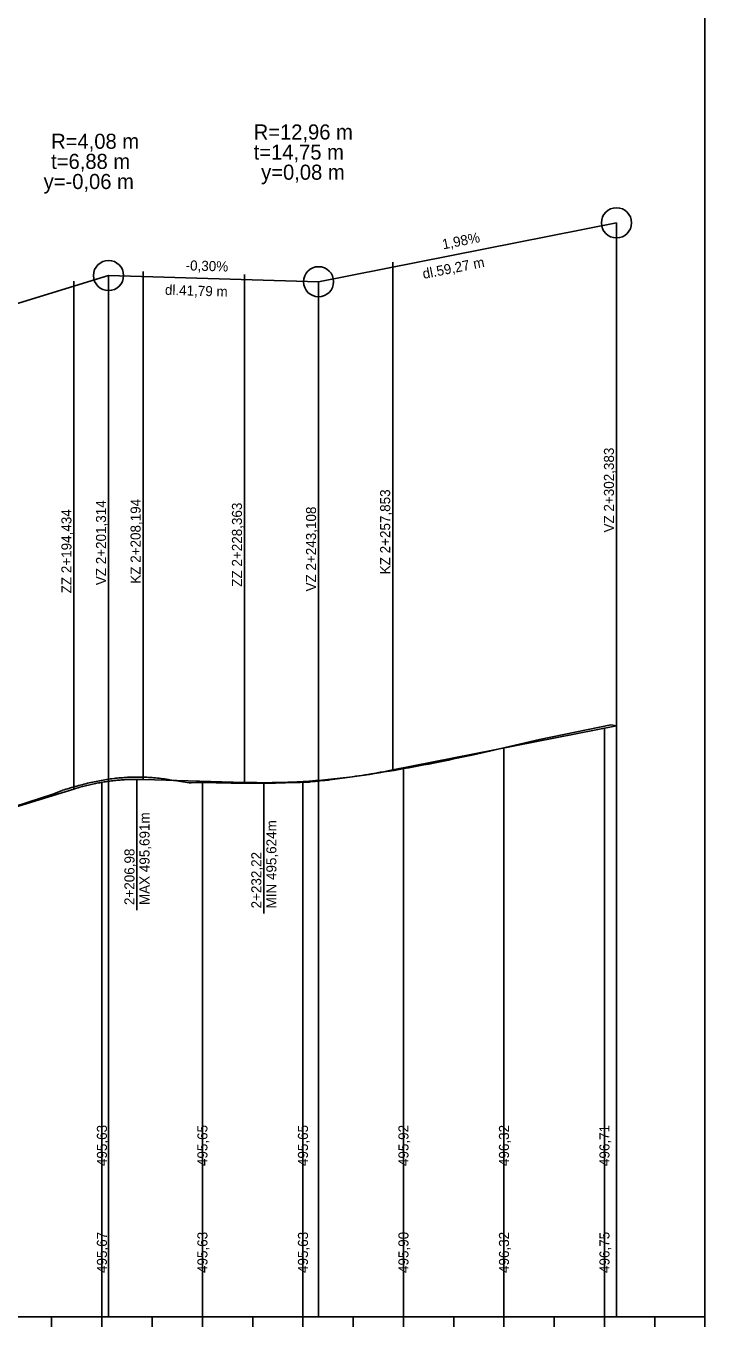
# Model space of a CAD drawing. Extents: x -632716 to -629545, y -1094726 to -1088285.
# Drawn here: x -630343.7 to -630208.6, y -1091848 to -1091589.3 of the extents above; entities that cross this region are included whole.
import ezdxf

# ---------------------------------------------------------------- set-up
doc = ezdxf.new("R2010")
doc.units = 0
for name, color, linetype in [('20', 7, 'Continuous'), ('Default', 7, 'Continuous'), ('NIVELETA_VYSKY', 7, 'Continuous'), ('REZ_TENKA', 7, 'Continuous'), ('REZ_TLUSTA', 7, 'Continuous'), ('SKLONY_NIVELETA', 7, 'Continuous'), ('SKLONY_POPIS', 7, 'Continuous'), ('TECNY_NIVELETA', 7, 'Continuous'), ('TEREN_VYSKY', 7, 'Continuous'), ('VOZOVKA', 7, 'Continuous')]:
    doc.layers.add(name, color=color, linetype=linetype)

msp = doc.modelspace()

# ---------------------------------------------------------------- linework, layer by layer
at = {"layer": '20'}
for points in [[(-630208.64, -1091545.99), (-630208.64, -1091795.99), (-630208.64, -1091845.99), (-630208.64, -1091785.99)], [(-630228.64, -1091728.88), (-630228.64, -1091795.99), (-630228.64, -1091845.99), (-630228.64, -1091785.99)], [(-630248.64, -1091732.84), (-630248.64, -1091795.99), (-630248.64, -1091845.99), (-630248.64, -1091785.99)], [(-630268.64, -1091736.79), (-630268.64, -1091795.99), (-630268.64, -1091845.99), (-630268.64, -1091785.99)], [(-630328.64, -1091739.67), (-630328.64, -1091795.99), (-630328.64, -1091845.99), (-630328.64, -1091785.99)], [(-630308.64, -1091739.45), (-630308.64, -1091795.99), (-630308.64, -1091845.99), (-630308.64, -1091785.99)], [(-630288.64, -1091739.52), (-630288.64, -1091795.99), (-630288.64, -1091845.99), (-630288.64, -1091785.99)]]:
    msp.add_lwpolyline(points, dxfattribs=at)
at = {"layer": 'Default'}
for p, q in [((-630270.78, -1091737.22), (-630226.25, -1091728.41)), ((-630320.44, -1091739.09), (-630300.27, -1091739.69)), ((-630416.98, -1091766.48), (-630334.2, -1091741.01))]:
    msp.add_line(p, q, dxfattribs=at)
for points in [[(-630300.27, -1091739.69), (-630299.66, -1091739.71), (-630299.05, -1091739.73), (-630298.43, -1091739.74), (-630297.82, -1091739.74), (-630297.2, -1091739.75), (-630296.59, -1091739.75), (-630295.97, -1091739.75), (-630295.36, -1091739.75), (-630294.74, -1091739.74), (-630294.13, -1091739.73), (-630293.52, -1091739.72), (-630292.9, -1091739.7), (-630292.29, -1091739.69), (-630291.67, -1091739.67), (-630291.06, -1091739.64), (-630290.44, -1091739.61), (-630289.83, -1091739.58), (-630289.22, -1091739.55), (-630288.6, -1091739.52), (-630287.99, -1091739.48), (-630287.37, -1091739.44), (-630286.76, -1091739.39), (-630286.14, -1091739.34), (-630284.91, -1091739.24), (-630284.3, -1091739.19), (-630283.69, -1091739.13), (-630283.07, -1091739.07), (-630282.46, -1091739), (-630281.84, -1091738.93), (-630281.23, -1091738.86), (-630280.61, -1091738.79), (-630280, -1091738.71), (-630279.38, -1091738.63), (-630278.77, -1091738.55), (-630278.16, -1091738.47), (-630277.54, -1091738.38), (-630276.93, -1091738.29), (-630276.31, -1091738.19), (-630275.7, -1091738.1), (-630275.08, -1091738), (-630274.47, -1091737.89), (-630273.86, -1091737.79), (-630273.24, -1091737.68), (-630272.63, -1091737.57), (-630272.01, -1091737.45), (-630271.4, -1091737.34), (-630270.78, -1091737.22)], [(-630334.2, -1091741.01), (-630333.92, -1091740.92), (-630333.63, -1091740.83), (-630333.34, -1091740.75), (-630333.06, -1091740.67), (-630332.77, -1091740.59), (-630332.48, -1091740.51), (-630332.2, -1091740.44), (-630331.91, -1091740.37), (-630331.62, -1091740.29), (-630331.34, -1091740.23), (-630331.05, -1091740.16), (-630330.76, -1091740.09), (-630330.48, -1091740.03), (-630330.19, -1091739.97), (-630329.9, -1091739.91), (-630329.62, -1091739.85), (-630329.33, -1091739.8), (-630329.04, -1091739.75), (-630328.76, -1091739.69), (-630328.47, -1091739.65), (-630328.18, -1091739.6), (-630327.9, -1091739.55), (-630327.61, -1091739.51), (-630327.04, -1091739.43), (-630326.75, -1091739.39), (-630326.46, -1091739.36), (-630326.18, -1091739.33), (-630325.89, -1091739.3), (-630325.6, -1091739.27), (-630325.32, -1091739.24), (-630325.03, -1091739.22), (-630324.74, -1091739.19), (-630324.46, -1091739.17), (-630324.17, -1091739.15), (-630323.88, -1091739.14), (-630323.6, -1091739.12), (-630323.31, -1091739.11), (-630323.02, -1091739.1), (-630322.74, -1091739.09), (-630322.45, -1091739.08), (-630322.16, -1091739.08), (-630321.88, -1091739.08), (-630321.59, -1091739.08), (-630321.3, -1091739.08), (-630321.02, -1091739.08), (-630320.73, -1091739.09), (-630320.44, -1091739.09)]]:
    msp.add_lwpolyline(points, dxfattribs=at)
at = {"layer": 'REZ_TENKA'}
for p, q in [((-630338.64, -1091847.99), (-630338.64, -1091845.99)), ((-630318.64, -1091847.99), (-630318.64, -1091845.99)), ((-630308.64, -1091847.99), (-630308.64, -1091845.99)), ((-630298.64, -1091847.99), (-630298.64, -1091845.99)), ((-630288.64, -1091847.99), (-630288.64, -1091845.99)), ((-630278.64, -1091847.99), (-630278.64, -1091845.99)), ((-630268.64, -1091847.99), (-630268.64, -1091845.99)), ((-630258.64, -1091847.99), (-630258.64, -1091845.99)), ((-630248.64, -1091847.99), (-630248.64, -1091845.99)), ((-630238.64, -1091847.99), (-630238.64, -1091845.99)), ((-630218.64, -1091847.99), (-630218.64, -1091845.99)), ((-630208.64, -1091847.99), (-630208.64, -1091845.99))]:
    msp.add_line(p, q, dxfattribs=at)
at = {"layer": 'REZ_TLUSTA'}
for p, q in [((-630328.64, -1091847.99), (-630328.64, -1091843.99)), ((-630228.64, -1091847.99), (-630228.64, -1091843.99)), ((-632528.64, -1091845.99), (-630208.64, -1091845.99))]:
    msp.add_line(p, q, dxfattribs=at)
at = {"layer": 'SKLONY_NIVELETA'}
for p, q in [((-630285.53, -1091640.13), (-630226.25, -1091628.41)), ((-630226.25, -1091628.41), (-630226.25, -1091845.99)), ((-630421.67, -1091667.92), (-630327.32, -1091638.89)), ((-630327.32, -1091638.89), (-630327.32, -1091845.99)), ((-630327.32, -1091638.89), (-630285.53, -1091640.13)), ((-630285.53, -1091640.13), (-630285.53, -1091845.99)), ((-630270.78, -1091737.22), (-630226.25, -1091728.41)), ((-630320.44, -1091739.09), (-630300.27, -1091739.69)), ((-630416.98, -1091766.48), (-630334.2, -1091741.01))]:
    msp.add_line(p, q, dxfattribs=at)
for points in [[(-630300.27, -1091739.69), (-630299.66, -1091739.71), (-630299.05, -1091739.73), (-630298.43, -1091739.74), (-630297.82, -1091739.74), (-630297.2, -1091739.75), (-630296.59, -1091739.75), (-630295.97, -1091739.75), (-630295.36, -1091739.75), (-630294.74, -1091739.74), (-630294.13, -1091739.73), (-630293.52, -1091739.72), (-630292.9, -1091739.7), (-630292.29, -1091739.69), (-630291.67, -1091739.67), (-630291.06, -1091739.64), (-630290.44, -1091739.61), (-630289.83, -1091739.58), (-630289.22, -1091739.55), (-630288.6, -1091739.52), (-630287.99, -1091739.48), (-630287.37, -1091739.44), (-630286.76, -1091739.39), (-630286.14, -1091739.34), (-630284.91, -1091739.24), (-630284.3, -1091739.19), (-630283.69, -1091739.13), (-630283.07, -1091739.07), (-630282.46, -1091739), (-630281.84, -1091738.93), (-630281.23, -1091738.86), (-630280.61, -1091738.79), (-630280, -1091738.71), (-630279.38, -1091738.63), (-630278.77, -1091738.55), (-630278.16, -1091738.47), (-630277.54, -1091738.38), (-630276.93, -1091738.29), (-630276.31, -1091738.19), (-630275.7, -1091738.1), (-630275.08, -1091738), (-630274.47, -1091737.89), (-630273.86, -1091737.79), (-630273.24, -1091737.68), (-630272.63, -1091737.57), (-630272.01, -1091737.45), (-630271.4, -1091737.34), (-630270.78, -1091737.22)], [(-630334.2, -1091741.01), (-630333.92, -1091740.92), (-630333.63, -1091740.83), (-630333.34, -1091740.75), (-630333.06, -1091740.67), (-630332.77, -1091740.59), (-630332.48, -1091740.51), (-630332.2, -1091740.44), (-630331.91, -1091740.37), (-630331.62, -1091740.29), (-630331.34, -1091740.23), (-630331.05, -1091740.16), (-630330.76, -1091740.09), (-630330.48, -1091740.03), (-630330.19, -1091739.97), (-630329.9, -1091739.91), (-630329.62, -1091739.85), (-630329.33, -1091739.8), (-630329.04, -1091739.75), (-630328.76, -1091739.69), (-630328.47, -1091739.65), (-630328.18, -1091739.6), (-630327.9, -1091739.55), (-630327.61, -1091739.51), (-630327.04, -1091739.43), (-630326.75, -1091739.39), (-630326.46, -1091739.36), (-630326.18, -1091739.33), (-630325.89, -1091739.3), (-630325.6, -1091739.27), (-630325.32, -1091739.24), (-630325.03, -1091739.22), (-630324.74, -1091739.19), (-630324.46, -1091739.17), (-630324.17, -1091739.15), (-630323.88, -1091739.14), (-630323.6, -1091739.12), (-630323.31, -1091739.11), (-630323.02, -1091739.1), (-630322.74, -1091739.09), (-630322.45, -1091739.08), (-630322.16, -1091739.08), (-630321.88, -1091739.08), (-630321.59, -1091739.08), (-630321.3, -1091739.08), (-630321.02, -1091739.08), (-630320.73, -1091739.09), (-630320.44, -1091739.09)]]:
    msp.add_lwpolyline(points, dxfattribs=at)
for centre in [(-630226.25, -1091628.41), (-630327.32, -1091638.89), (-630285.53, -1091640.13)]:
    msp.add_circle(centre, 3, dxfattribs=at)
at = {"layer": 'TECNY_NIVELETA'}
for p, q in [((-630226.25, -1091628.41), (-630226.25, -1091628.41)), ((-630270.78, -1091737.22), (-630270.78, -1091636.22)), ((-630334.2, -1091741.01), (-630334.2, -1091640.01)), ((-630327.32, -1091638.89), (-630327.32, -1091638.89)), ((-630320.44, -1091739.09), (-630320.44, -1091638.09)), ((-630300.27, -1091739.69), (-630300.27, -1091638.69)), ((-630285.53, -1091640.13), (-630285.53, -1091640.13)), ((-630321.66, -1091739.08), (-630321.66, -1091765.08)), ((-630296.42, -1091739.75), (-630296.42, -1091765.75))]:
    msp.add_line(p, q, dxfattribs=at)
at = {"layer": 'VOZOVKA'}
msp.add_lwpolyline([(-630351.33, -1091746.2), (-630338.4, -1091742.05), (-630336.87, -1091741.4), (-630336.54, -1091741.27), (-630336.51, -1091741.26), (-630336.15, -1091741.15), (-630335.79, -1091741.05), (-630335.44, -1091740.94), (-630335.08, -1091740.84), (-630334.72, -1091740.73), (-630334.37, -1091740.63), (-630334.01, -1091740.53), (-630333.65, -1091740.43), (-630333.29, -1091740.33), (-630332.94, -1091740.23), (-630332.58, -1091740.14), (-630332.22, -1091740.05), (-630331.87, -1091739.96), (-630331.52, -1091739.87), (-630331.17, -1091739.79), (-630330.82, -1091739.71), (-630330.47, -1091739.63), (-630330.13, -1091739.56), (-630329.78, -1091739.49), (-630329.43, -1091739.42), (-630329.08, -1091739.35), (-630328.74, -1091739.29), (-630328.39, -1091739.23), (-630328.04, -1091739.17), (-630327.69, -1091739.11), (-630327.34, -1091739.06), (-630327, -1091739.01), (-630326.65, -1091738.97), (-630326.3, -1091738.92), (-630325.95, -1091738.88), (-630325.61, -1091738.85), (-630325.26, -1091738.81), (-630324.91, -1091738.78), (-630324.72, -1091738.77), (-630324.56, -1091738.76), (-630324.21, -1091738.73), (-630323.87, -1091738.7), (-630323.52, -1091738.68), (-630323.17, -1091738.67), (-630322.82, -1091738.65), (-630322.47, -1091738.64), (-630322.13, -1091738.63), (-630321.78, -1091738.63), (-630321.43, -1091738.63), (-630321.08, -1091738.63), (-630320.74, -1091738.64), (-630320.39, -1091738.65), (-630320.04, -1091738.66), (-630319.69, -1091738.67), (-630319.34, -1091738.69), (-630319, -1091738.71), (-630318.65, -1091738.74), (-630318.3, -1091738.77), (-630317.95, -1091738.8), (-630317.6, -1091738.84), (-630317.24, -1091738.88), (-630316.88, -1091738.92), (-630316.52, -1091738.97), (-630316.22, -1091739.01), (-630316.17, -1091739.01), (-630315.81, -1091739.06), (-630315.45, -1091739.11), (-630315.1, -1091739.17), (-630314.74, -1091739.22), (-630314.38, -1091739.28), (-630314.02, -1091739.33), (-630313.67, -1091739.39), (-630313.31, -1091739.45), (-630312.95, -1091739.51), (-630311.3, -1091739.78), (-630310.89, -1091739.76), (-630309.89, -1091739.73), (-630308.89, -1091739.7), (-630308.21, -1091739.68), (-630307.89, -1091739.69), (-630306.89, -1091739.72), (-630305.89, -1091739.75), (-630304.9, -1091739.77), (-630303.92, -1091739.79), (-630302.94, -1091739.81), (-630301.96, -1091739.82), (-630300.97, -1091739.83), (-630299.99, -1091739.84), (-630299.01, -1091739.84), (-630298.02, -1091739.84), (-630297.04, -1091739.84), (-630296.06, -1091739.83), (-630295.07, -1091739.82), (-630294.09, -1091739.81), (-630293.11, -1091739.79), (-630292.12, -1091739.77), (-630291.14, -1091739.74), (-630290.16, -1091739.71), (-630289.17, -1091739.68), (-630288.19, -1091739.65), (-630287.39, -1091739.61), (-630287.21, -1091739.6), (-630286.22, -1091739.5), (-630285.24, -1091739.4), (-630284.26, -1091739.29), (-630283.55, -1091739.22), (-630283.27, -1091739.18), (-630282.29, -1091739.06), (-630281.31, -1091738.93), (-630280.33, -1091738.8), (-630279.34, -1091738.66), (-630278.36, -1091738.52), (-630277.38, -1091738.38), (-630276.39, -1091738.24), (-630275.41, -1091738.09), (-630274.43, -1091737.93), (-630273.44, -1091737.78), (-630272.46, -1091737.62), (-630271.48, -1091737.46), (-630270.49, -1091737.29), (-630269.51, -1091737.12), (-630268.53, -1091736.95), (-630267.54, -1091736.77), (-630266.56, -1091736.59), (-630265.58, -1091736.41), (-630264.59, -1091736.22), (-630263.61, -1091736.03), (-630262.63, -1091735.84), (-630261.65, -1091735.64), (-630260.66, -1091735.44), (-630259.68, -1091735.24), (-630258.68, -1091735.03), (-630257.69, -1091734.82), (-630257.68, -1091734.82), (-630256.68, -1091734.6), (-630255.68, -1091734.39), (-630254.68, -1091734.18), (-630251.49, -1091733.49), (-630241.6, -1091731.19), (-630227.38, -1091728.27), (-630226.25, -1091728.41)], dxfattribs=at)

# ---------------------------------------------------------------- texts
at = {"layer": 'NIVELETA_VYSKY'}
for s, p in [('495,63', (-630327.64, -1091815.99)), ('495,65', (-630307.64, -1091815.99)), ('495,65', (-630287.64, -1091815.99)), ('495,92', (-630267.64, -1091815.99)), ('496,32', (-630247.64, -1091815.99)), ('496,71', (-630227.64, -1091815.99))]:
    msp.add_text(s, height=2, rotation=90, dxfattribs=at).set_placement(p)
at = {"layer": 'SKLONY_POPIS'}
for s, p in [('R=12,96 m', (-630298.44, -1091611.84)), ('R=4,08 m', (-630338.74, -1091613.69)), ('t=14,75 m', (-630298.44, -1091615.84)), ('t=6,88 m', (-630338.74, -1091617.69)), ('y=-0,06 m', (-630340.23, -1091621.69)), ('y=0,08 m', (-630296.95, -1091619.84))]:
    msp.add_text(s, height=3, dxfattribs=at).set_placement(p)
for s, rotation, p in [('1,98%', 11.1862, (-630260.73, -1091633.7)), ('-0,30%', 358.2958, (-630312.01, -1091637.85)), ('dl.59,27 m', 11.1862, (-630264.63, -1091639.57)), ('dl.41,79 m', 358.2958, (-630316.12, -1091642.72)), ('VZ 2+302,383', 90, (-630226.75, -1091689.99)), ('VZ 2+201,314', 90, (-630327.82, -1091700.47)), ('KZ 2+208,194', 90, (-630320.94, -1091700.18)), ('KZ 2+257,853', 90, (-630271.28, -1091698.3)), ('ZZ 2+194,434', 90, (-630334.7, -1091702.09)), ('ZZ 2+228,363', 90, (-630300.77, -1091700.78)), ('VZ 2+243,108', 90, (-630286.03, -1091701.72)), ('MAX 495,691m', 90, (-630319.16, -1091764.08)), ('MIN 495,624m', 90, (-630293.92, -1091764.75)), ('2+206,98', 90, (-630322.16, -1091764.08)), ('2+232,22', 90, (-630296.92, -1091764.75))]:
    msp.add_text(s, height=2, rotation=rotation, dxfattribs=at).set_placement(p)
at = {"layer": 'TEREN_VYSKY'}
for s, p in [('495,67', (-630327.64, -1091837.25)), ('495,63', (-630307.64, -1091837.25)), ('495,63', (-630287.64, -1091837.25)), ('495,90', (-630267.64, -1091837.25)), ('496,32', (-630247.64, -1091837.25)), ('496,75', (-630227.64, -1091837.25))]:
    msp.add_text(s, height=2, rotation=90, dxfattribs=at).set_placement(p)

doc.saveas('drawing.dxf')
